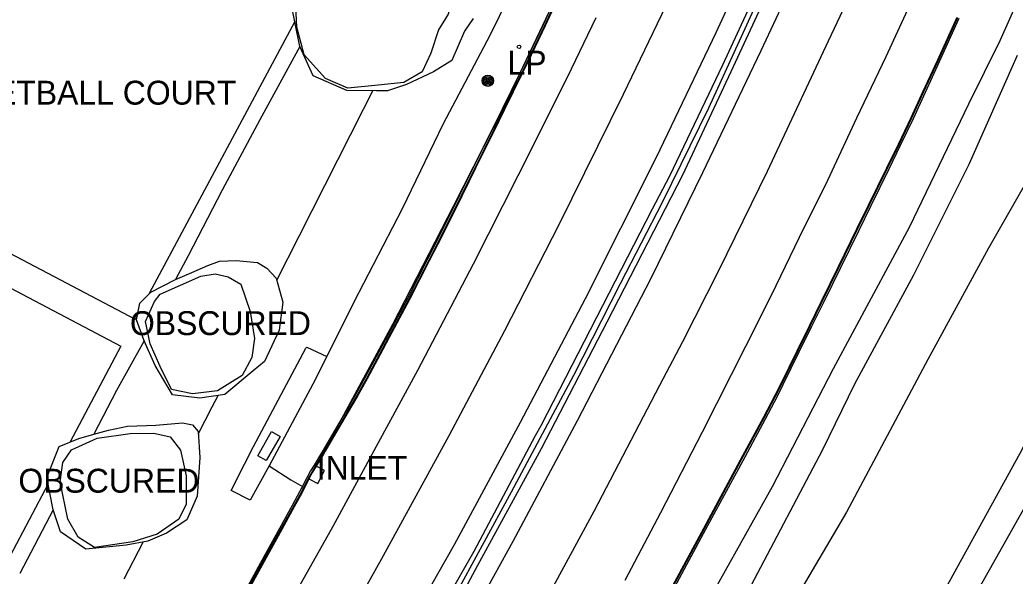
# Model space of a CAD drawing. Extents: x 368532 to 392481, y 10654822 to 10676899.
# Drawn here: x 389505.6 to 389714, y 10656333.7 to 10656450.2 of the extents above; entities that cross this region are included whole.
import ezdxf

# ---------------------------------------------------------------- set-up
doc = ezdxf.new("R2010")
doc.units = 0
for name, color, linetype in [('p_drainage conc drain', 7, 'Continuous'), ('p_drainage inlet', 7, 'Continuous'), ('p_dtm obscured area', 7, 'Continuous'), ('p_dtm slab', 7, 'Continuous'), ('p_railroad rr control', 7, 'Continuous'), ('p_road - paved curb', 7, 'Continuous'), ('p_road bridge end', 7, 'Continuous'), ('p_road conc barrier', 7, 'Continuous'), ('p_road dirt road', 7, 'Continuous'), ('p_road guard rails', 7, 'Continuous'), ('p_road paint stripe', 7, 'Continuous'), ('p_structure fence', 7, 'Continuous'), ('p_structure general', 7, 'Continuous'), ('p_structure unidentified', 7, 'Continuous'), ('p_utility general pole', 7, 'Continuous'), ('p_veg woods', 7, 'Continuous')]:
    doc.layers.add(name, color=color, linetype=linetype)

msp = doc.modelspace()

# ---------------------------------------------------------------- linework, layer by layer
at = {"layer": 'p_drainage conc drain'}
for p, q in [((389554.46, 10656360.86), (389565.41, 10656381.42)), ((389565.41, 10656381.42), (389565.65, 10656381.64)), ((389565.65, 10656381.64), (389569.82, 10656379.67)), ((389552.57, 10656357.19), (389554.46, 10656360.86)), ((389549.8, 10656351.68), (389552.57, 10656357.19)), ((389557.79, 10656356.8), (389553.79, 10656349.66)), ((389553.79, 10656349.66), (389549.8, 10656351.68))]:
    msp.add_line(p, q, dxfattribs=at)
at = {"layer": 'p_drainage inlet'}
for p, q in [((389555.39, 10656358.9), (389558.27, 10656363.98)), ((389558.27, 10656363.98), (389560.04, 10656362.98)), ((389560.04, 10656362.98), (389557.16, 10656357.9)), ((389557.16, 10656357.9), (389555.39, 10656358.9)), ((389569.34, 10656355.82), (389567.59, 10656356.73)), ((389567.95, 10656353.15), (389569.34, 10656355.82)), ((389566.09, 10656354.1), (389567.95, 10656353.15))]:
    msp.add_line(p, q, dxfattribs=at)
at = {"layer": 'p_dtm obscured area'}
for points in [[(389600.49, 10656450.47), (389598.69, 10656447.78), (389596.03, 10656441.63), (389592.19, 10656439.31), (389586.51, 10656436.62), (389582.54, 10656435.32), (389580.26, 10656435.3), (389574.03, 10656435.39), (389566.99, 10656438.46), (389564.19, 10656444.6), (389562.21, 10656454.19)], [(389755.68, 10656419.74), (389747.73, 10656409.21), (389733.66, 10656382.68), (389717.53, 10656350.98), (389699.55, 10656319), (389683.06, 10656292.17), (389669.67, 10656272.22), (389653.76, 10656247.4), (389638.13, 10656225.2), (389620.38, 10656201.31), (389604.19, 10656178.84), (389588.01, 10656157.83), (389573.1, 10656138.31), (389548.79, 10656107.35), (389527.19, 10656080.64), (389509.88, 10656058.48), (389491.74, 10656035.66), (389466.23, 10656005.16), (389446.22, 10655982.33), (389415.95, 10655949), (389398.39, 10655929.9)]]:
    msp.add_lwpolyline(points, dxfattribs=at)
for points in [[(389547.35, 10656399.65), (389550.86, 10656399.76), (389555.3, 10656399.35), (389557.28, 10656398.21), (389559.22, 10656396.1), (389559.94, 10656393.59), (389560.66, 10656391.08), (389559.86, 10656385.18), (389556.76, 10656378.63), (389554.39, 10656376.72), (389548.5, 10656371.73), (389543.26, 10656370.99), (389537.51, 10656371.7), (389533.88, 10656377.81), (389531.61, 10656383), (389529.99, 10656387.39), (389530.68, 10656390.85), (389532.98, 10656393.2), (389538.13, 10656395.8), (389541.54, 10656397.28), (389544.94, 10656398.77)], [(389528.12, 10656365.14), (389534.06, 10656365.35), (389539.65, 10656365.85), (389541.68, 10656365.39), (389542.9, 10656363.98), (389543.27, 10656358.57), (389542.72, 10656350.44), (389540.52, 10656345.49), (389536.28, 10656342.74), (389532.33, 10656341.02), (389527.82, 10656340.2), (389519.41, 10656339.35), (389514.06, 10656342.99), (389512.55, 10656347.62), (389511.18, 10656354.37), (389513.79, 10656360.88), (389517.92, 10656362.56), (389521.04, 10656363.45), (389524.13, 10656364.25)]]:
    msp.add_lwpolyline(points, close=True, dxfattribs=at)
at = {"layer": 'p_dtm slab'}
for p, q in [((389564.19, 10656444.6), (389555.83, 10656429.26)), ((389555.83, 10656429.26), (389547.92, 10656414.49)), ((389547.92, 10656414.49), (389540.78, 10656400.78)), ((389540.78, 10656400.78), (389538.13, 10656395.8)), ((389531.61, 10656383), (389525.79, 10656372.57)), ((389525.79, 10656372.57), (389521.04, 10656363.45)), ((389512.55, 10656347.62), (389505.57, 10656334.29))]:
    msp.add_line(p, q, dxfattribs=at)
at = {"layer": 'p_railroad rr control'}
msp.add_lwpolyline([(389747.5, 10656423.92), (389738.49, 10656405.46), (389725.98, 10656380.73), (389714.93, 10656359.4), (389699.36, 10656331.17), (389682.65, 10656302.87), (389667.08, 10656278.05), (389650.03, 10656251.96), (389633.92, 10656228.64), (389617.32, 10656205.32), (389598.88, 10656180.47), (389580.67, 10656156.21), (389550.32, 10656117.44), (389520.79, 10656080.08), (389488.18, 10656040.71), (389455.01, 10656001.37), (389416.68, 10655957.44), (389397.66, 10655936.32)], dxfattribs=at)
at = {"layer": 'p_road - paved curb'}
for p, q in [((389654.96, 10656440.43), (389669.63, 10656471.96)), ((389666.71, 10656471.2), (389652.7, 10656440.67)), ((389617.75, 10656454.89), (389615.14, 10656449.09)), ((389618.07, 10656454.75), (389615.45, 10656448.94)), ((389618.21, 10656454.69), (389615.59, 10656448.88)), ((389697.68, 10656441.68), (389701.8, 10656450.7)), ((389697.82, 10656441.62), (389701.94, 10656450.64)), ((389615.14, 10656449.09), (389611.5, 10656441.56)), ((389615.45, 10656448.94), (389611.82, 10656441.41)), ((389615.59, 10656448.88), (389611.95, 10656441.34)), ((389698.13, 10656441.47), (389702.25, 10656450.49)), ((389611.5, 10656441.56), (389610.31, 10656439.13)), ((389611.82, 10656441.41), (389610.63, 10656438.98)), ((389611.95, 10656441.34), (389610.76, 10656438.91)), ((389652.7, 10656440.67), (389641.6, 10656417.45)), ((389644.39, 10656417.72), (389654.96, 10656440.43)), ((389694.72, 10656435.23), (389697.68, 10656441.68)), ((389694.86, 10656435.17), (389697.82, 10656441.62)), ((389695.17, 10656435.02), (389698.13, 10656441.47)), ((389610.31, 10656439.13), (389606.53, 10656431.49)), ((389610.63, 10656438.98), (389606.85, 10656431.34)), ((389610.76, 10656438.91), (389606.98, 10656431.27)), ((389692.2, 10656429.7), (389694.72, 10656435.23)), ((389692.34, 10656429.64), (389694.86, 10656435.17)), ((389692.65, 10656429.49), (389695.17, 10656435.02)), ((389606.53, 10656431.49), (389604.26, 10656426.88)), ((389606.85, 10656431.34), (389604.58, 10656426.73)), ((389606.98, 10656431.27), (389604.71, 10656426.66)), ((389689.54, 10656424.14), (389692.2, 10656429.7)), ((389689.67, 10656424.07), (389692.34, 10656429.64)), ((389689.99, 10656423.92), (389692.65, 10656429.49)), ((389604.26, 10656426.88), (389602.01, 10656422.32)), ((389604.58, 10656426.73), (389602.33, 10656422.17)), ((389604.71, 10656426.66), (389602.46, 10656422.1)), ((389687.12, 10656419.21), (389689.54, 10656424.14)), ((389687.25, 10656419.14), (389689.67, 10656424.07)), ((389687.57, 10656418.99), (389689.99, 10656423.92)), ((389602.01, 10656422.32), (389597.64, 10656413.48)), ((389602.33, 10656422.17), (389597.96, 10656413.33)), ((389602.46, 10656422.1), (389598.09, 10656413.26)), ((389628.57, 10656386.93), (389644.39, 10656417.72)), ((389641.6, 10656417.45), (389637.99, 10656410.56)), ((389683.28, 10656411.4), (389687.12, 10656419.21)), ((389683.41, 10656411.33), (389687.25, 10656419.14)), ((389683.73, 10656411.18), (389687.57, 10656418.99)), ((389597.64, 10656413.48), (389593.52, 10656405.17)), ((389597.96, 10656413.33), (389593.84, 10656405.02)), ((389598.09, 10656413.26), (389593.97, 10656404.95)), ((389680.83, 10656406.39), (389683.28, 10656411.4)), ((389680.96, 10656406.32), (389683.41, 10656411.33)), ((389681.28, 10656406.17), (389683.73, 10656411.18)), ((389637.99, 10656410.56), (389628.92, 10656392.89)), ((389593.52, 10656405.17), (389590.85, 10656399.96)), ((389593.84, 10656405.02), (389591.17, 10656399.8)), ((389593.97, 10656404.95), (389591.3, 10656399.73)), ((389676.99, 10656398.55), (389680.83, 10656406.39)), ((389677.12, 10656398.48), (389680.96, 10656406.32)), ((389677.44, 10656398.33), (389681.28, 10656406.17)), ((389590.85, 10656399.96), (389586.71, 10656391.85)), ((389591.17, 10656399.8), (389587.02, 10656391.69)), ((389591.3, 10656399.73), (389587.15, 10656391.62)), ((389673.42, 10656391.29), (389676.99, 10656398.55)), ((389673.55, 10656391.22), (389677.12, 10656398.48)), ((389673.87, 10656391.07), (389677.44, 10656398.33)), ((389628.92, 10656392.89), (389614.67, 10656365.21)), ((389586.71, 10656391.85), (389582.46, 10656383.91)), ((389587.02, 10656391.69), (389582.77, 10656383.74)), ((389587.15, 10656391.62), (389582.9, 10656383.67)), ((389670.88, 10656386.13), (389673.42, 10656391.29)), ((389671.01, 10656386.06), (389673.55, 10656391.22)), ((389671.33, 10656385.91), (389673.87, 10656391.07)), ((389614.79, 10656360.44), (389628.57, 10656386.93)), ((389668.32, 10656380.92), (389670.88, 10656386.13)), ((389668.45, 10656380.85), (389671.01, 10656386.06)), ((389668.77, 10656380.7), (389671.33, 10656385.91)), ((389582.46, 10656383.91), (389581.13, 10656381.43)), ((389582.77, 10656383.74), (389581.44, 10656381.26)), ((389582.9, 10656383.67), (389581.57, 10656381.19)), ((389581.13, 10656381.43), (389577.83, 10656375.24)), ((389581.44, 10656381.26), (389578.14, 10656375.07)), ((389581.57, 10656381.19), (389578.27, 10656375)), ((389664.96, 10656374.08), (389668.32, 10656380.92)), ((389665.09, 10656374.01), (389668.45, 10656380.85)), ((389665.41, 10656373.86), (389668.77, 10656380.7)), ((389577.83, 10656375.24), (389575.92, 10656371.81)), ((389578.14, 10656375.07), (389576.22, 10656371.63)), ((389578.27, 10656375), (389576.35, 10656371.56)), ((389663.74, 10656371.62), (389664.96, 10656374.08)), ((389663.87, 10656371.55), (389665.09, 10656374.01)), ((389664.19, 10656371.39), (389665.41, 10656373.86)), ((389575.92, 10656371.81), (389574.6, 10656369.54)), ((389576.22, 10656371.63), (389574.9, 10656369.37)), ((389576.35, 10656371.56), (389575.03, 10656369.29)), ((389661.25, 10656366.91), (389663.74, 10656371.62)), ((389661.38, 10656366.84), (389663.87, 10656371.55)), ((389574.6, 10656369.54), (389571.81, 10656364.79)), ((389574.9, 10656369.37), (389572.11, 10656364.62)), ((389661.69, 10656366.67), (389664.19, 10656371.39)), ((389575.03, 10656369.29), (389572.24, 10656364.54)), ((389614.67, 10656365.21), (389613.45, 10656363.1)), ((389656.96, 10656358.97), (389661.25, 10656366.91)), ((389657.09, 10656358.9), (389661.38, 10656366.84)), ((389657.4, 10656358.73), (389661.69, 10656366.67)), ((389571.81, 10656364.79), (389569.04, 10656360.13)), ((389572.11, 10656364.62), (389569.34, 10656359.95)), ((389572.24, 10656364.54), (389569.47, 10656359.88)), ((389613.45, 10656363.1), (389600.61, 10656338.89)), ((389568.71, 10656359.54), (389567.16, 10656356.98)), ((389568.98, 10656359.31), (389567.46, 10656356.81)), ((389569.11, 10656359.23), (389567.59, 10656356.73)), ((389569.04, 10656360.13), (389568.71, 10656359.54)), ((389569.34, 10656359.95), (389568.98, 10656359.31)), ((389569.47, 10656359.88), (389569.11, 10656359.23)), ((389601.46, 10656336), (389614.79, 10656360.44)), ((389648.79, 10656343.8), (389656.96, 10656358.97)), ((389567.16, 10656356.98), (389566.44, 10656355.74)), ((389648.92, 10656343.73), (389657.09, 10656358.9)), ((389649.23, 10656343.56), (389657.4, 10656358.73)), ((389566.44, 10656355.74), (389565.65, 10656354.33)), ((389566.74, 10656355.56), (389565.96, 10656354.17)), ((389566.87, 10656355.49), (389566.09, 10656354.1)), ((389567.46, 10656356.81), (389566.74, 10656355.56)), ((389567.59, 10656356.73), (389566.87, 10656355.49)), ((389565.96, 10656354.17), (389564.46, 10656351.2)), ((389566.09, 10656354.1), (389564.59, 10656351.12)), ((389564.91, 10656352.85), (389564.72, 10656352.48)), ((389565.65, 10656354.33), (389564.91, 10656352.85)), ((389564.15, 10656351.36), (389562.57, 10656348.5)), ((389564.46, 10656351.19), (389562.88, 10656348.33)), ((389564.59, 10656351.12), (389563.01, 10656348.26)), ((389564.53, 10656352.11), (389564.15, 10656351.36)), ((389564.15, 10656351.36), (389564.16, 10656351.37)), ((389564.46, 10656351.2), (389564.46, 10656351.19)), ((389564.72, 10656352.48), (389564.53, 10656352.11)), ((389562.57, 10656348.5), (389559.95, 10656343.73)), ((389562.88, 10656348.33), (389560.26, 10656343.56)), ((389563.01, 10656348.26), (389560.39, 10656343.49)), ((389559.95, 10656343.73), (389555.91, 10656336.39)), ((389560.26, 10656343.56), (389556.22, 10656336.22)), ((389560.39, 10656343.49), (389556.35, 10656336.15)), ((389642.3, 10656331.75), (389648.79, 10656343.8)), ((389642.43, 10656331.68), (389648.92, 10656343.73)), ((389642.74, 10656331.51), (389649.23, 10656343.56)), ((389600.61, 10656338.89), (389586.55, 10656314.19)), ((389555.91, 10656336.39), (389552.78, 10656330.71)), ((389556.22, 10656336.22), (389553.09, 10656330.54)), ((389556.35, 10656336.15), (389553.22, 10656330.47)), ((389587.15, 10656309.71), (389601.46, 10656336))]:
    msp.add_line(p, q, dxfattribs=at)
at = {"layer": 'p_road bridge end'}
for p, q in [((389614.53, 10656468.32), (389603.96, 10656446.86)), ((389717.91, 10656461.85), (389710.73, 10656445.78)), ((389603.96, 10656446.86), (389594.21, 10656428.39)), ((389710.73, 10656445.78), (389704.2, 10656432.52)), ((389704.2, 10656432.52), (389691.75, 10656406.68)), ((389594.21, 10656428.39), (389585.62, 10656410.58)), ((389585.62, 10656410.58), (389575.5, 10656391.06)), ((389691.75, 10656406.68), (389675.85, 10656377.12)), ((389575.5, 10656391.06), (389569.82, 10656379.67)), ((389569.82, 10656379.67), (389566.93, 10656373.88)), ((389675.85, 10656377.12), (389663.08, 10656352.41)), ((389566.93, 10656373.88), (389557.79, 10656356.8)), ((389557.79, 10656356.8), (389562.29, 10656353.91)), ((389562.29, 10656353.91), (389564.72, 10656352.48)), ((389663.08, 10656352.41), (389646.5, 10656322.89))]:
    msp.add_line(p, q, dxfattribs=at)
at = {"layer": 'p_road conc barrier'}
for p, q in [((389667.94, 10656471.31), (389649.75, 10656431.69)), ((389649.75, 10656431.69), (389640.07, 10656411.91)), ((389640.07, 10656411.91), (389631.29, 10656394.88)), ((389631.29, 10656394.88), (389621.5, 10656375.69)), ((389621.5, 10656375.69), (389608.45, 10656351.33)), ((389608.45, 10656351.33), (389592.44, 10656321.99))]:
    msp.add_line(p, q, dxfattribs=at)
at = {"layer": 'p_road dirt road'}
for p, q in [((389714.37, 10656442.71), (389704.27, 10656419.9)), ((389720.84, 10656424.27), (389708.35, 10656402.38)), ((389704.27, 10656419.9), (389692.67, 10656396.73)), ((389708.35, 10656402.38), (389695.66, 10656379.06)), ((389692.67, 10656396.73), (389680.35, 10656373.92)), ((389695.66, 10656379.06), (389678.62, 10656347.14)), ((389680.35, 10656373.92), (389673.6, 10656360.18)), ((389673.6, 10656360.18), (389658.6, 10656331.68)), ((389678.62, 10656347.14), (389660.33, 10656316.08))]:
    msp.add_line(p, q, dxfattribs=at)
at = {"layer": 'p_road guard rails'}
for p, q in [((389620.68, 10656460.99), (389606.79, 10656431.71)), ((389606.79, 10656431.71), (389596.32, 10656411.07)), ((389596.32, 10656411.07), (389583.59, 10656386.37)), ((389583.59, 10656386.37), (389570.02, 10656361.38)), ((389570.02, 10656361.38), (389562.25, 10656347.22)), ((389562.25, 10656347.22), (389552.73, 10656330.35))]:
    msp.add_line(p, q, dxfattribs=at)
at = {"layer": 'p_road paint stripe'}
for p, q in [((389662.14, 10656471.01), (389651.26, 10656447.44)), ((389672.2, 10656468.28), (389660.69, 10656443.71)), ((389642.62, 10656456.91), (389631.91, 10656434.54)), ((389679.32, 10656455.27), (389674.8, 10656445.71)), ((389693.26, 10656456.26), (389686.86, 10656442.44)), ((389626.15, 10656450.57), (389620.13, 10656438.1)), ((389651.26, 10656447.44), (389638.83, 10656421.35)), ((389674.8, 10656445.71), (389662.04, 10656418.42)), ((389660.69, 10656443.71), (389648.52, 10656418.11)), ((389686.86, 10656442.44), (389680.77, 10656429.57)), ((389620.13, 10656438.1), (389609.85, 10656417.5)), ((389631.91, 10656434.54), (389618.45, 10656407.24)), ((389680.77, 10656429.57), (389674.64, 10656416.53)), ((389638.83, 10656421.35), (389623.94, 10656391.75)), ((389609.85, 10656417.5), (389600.47, 10656399.04)), ((389648.52, 10656418.11), (389637.65, 10656396.03)), ((389662.04, 10656418.42), (389651.9, 10656397.77)), ((389674.64, 10656416.53), (389668.74, 10656404.59)), ((389618.45, 10656407.24), (389607.07, 10656385.04)), ((389668.74, 10656404.59), (389662.85, 10656392.44)), ((389600.47, 10656399.04), (389588.81, 10656376.8)), ((389651.9, 10656397.77), (389644.33, 10656382.79)), ((389637.65, 10656396.03), (389622.23, 10656366.21)), ((389662.85, 10656392.44), (389657.52, 10656381.76)), ((389623.94, 10656391.75), (389610.32, 10656365.91)), ((389607.07, 10656385.04), (389595.37, 10656363.09)), ((389644.33, 10656382.79), (389639.47, 10656373.6)), ((389657.52, 10656381.76), (389648.41, 10656363.86)), ((389588.81, 10656376.8), (389580.57, 10656361.66)), ((389639.47, 10656373.6), (389625.76, 10656347.28)), ((389610.32, 10656365.91), (389596.5, 10656340.27)), ((389622.23, 10656366.21), (389608.8, 10656340.96)), ((389595.37, 10656363.09), (389581.19, 10656337.2)), ((389648.41, 10656363.86), (389639.68, 10656347.01)), ((389580.57, 10656361.66), (389571.08, 10656344.13)), ((389625.76, 10656347.28), (389614.71, 10656326.95)), ((389639.68, 10656347.01), (389632.21, 10656332.81)), ((389571.08, 10656344.13), (389560.44, 10656325.19)), ((389596.5, 10656340.27), (389581.37, 10656313.65)), ((389608.8, 10656340.96), (389594.07, 10656314.44)), ((389581.19, 10656337.2), (389569.04, 10656315.6))]:
    msp.add_line(p, q, dxfattribs=at)
at = {"layer": 'p_structure fence'}
for p, q in [((389577.54, 10656431.5), (389579.44, 10656435.31)), ((389564.05, 10656404.86), (389577.54, 10656431.5)), ((389559.35, 10656395.65), (389564.05, 10656404.86)), ((389545.86, 10656369.16), (389547.06, 10656371.52)), ((389542.93, 10656363.45), (389545.86, 10656369.16)), ((389527.44, 10656333.19), (389531.36, 10656340.84))]:
    msp.add_line(p, q, dxfattribs=at)
at = {"layer": 'p_structure unidentified'}
for p, q in [((389563.11, 10656449.81), (389532.67, 10656392.89)), ((389529.76, 10656387.46), (389472.23, 10656417.7)), ((389468.89, 10656412.3), (389526.69, 10656381.83)), ((389530.15, 10656388.17), (389529.76, 10656387.46)), ((389526.69, 10656381.83), (389516.11, 10656361.82)), ((389511.46, 10656353.02), (389490.47, 10656313.34))]:
    msp.add_line(p, q, dxfattribs=at)
msp.add_circle((389610.08, 10656444.51), 0.375, dxfattribs=at)
at = {"layer": 'p_utility general pole'}
for radius in [1.19, 0.901, 0.608, 0.337, 0.12]:
    msp.add_circle((389603.55, 10656437.42), radius, dxfattribs=at)
at = {"layer": 'p_veg woods'}
for points in [[(389574.8, 10656470.28), (389580.96, 10656471.13), (389583.41, 10656470.14), (389586.14, 10656468.02), (389587.59, 10656466.38), (389590.85, 10656463.6), (389593.6, 10656461.73), (389596.19, 10656455.08), (389595.23, 10656451.34), (389593.25, 10656448.06), (389591.62, 10656443.17), (389589.81, 10656439.31), (389585.96, 10656437.03), (389580.59, 10656436.5), (389574.21, 10656435.85), (389569.58, 10656437.92), (389565.07, 10656442.86), (389563.53, 10656448.65), (389563.26, 10656454.49), (389562.93, 10656458.74), (389563.55, 10656461.98), (389565.11, 10656463.78), (389570.11, 10656468.17)], [(389546.47, 10656396.97), (389549.2, 10656396.35), (389551.82, 10656394.83), (389553.81, 10656389.11), (389554.73, 10656383.5), (389554.17, 10656379.49), (389552.14, 10656375.71), (389546.93, 10656372.51), (389541.71, 10656371.9), (389537.31, 10656372.82), (389534.93, 10656377.61), (389532.84, 10656382.38), (389531.87, 10656387.02), (389533.73, 10656391.18), (389534.92, 10656392.76), (389543.45, 10656396.52)], [(389528.66, 10656363.61), (389533.61, 10656363.62), (389537.05, 10656362.88), (389539.19, 10656360.07), (389540.39, 10656354.7), (389540.37, 10656348.82), (389538.86, 10656345.62), (389534.3, 10656342.5), (389529.23, 10656340.92), (389521.19, 10656339.74), (389517.75, 10656341.86), (389515.62, 10656345.63), (389514.03, 10656353.48), (389514.54, 10656357.48), (389516.38, 10656360.18), (389521.78, 10656362.63)]]:
    msp.add_lwpolyline(points, close=True, dxfattribs=at)

# ---------------------------------------------------------------- texts
at = {"layer": 'p_drainage inlet'}
msp.add_text(' INLET', height=5, dxfattribs=at).set_placement((389565.88, 10656353.9))
at = {"layer": 'p_dtm obscured area'}
for p in [(389526.76, 10656384.18), (389503.4, 10656351.2)]:
    msp.add_text(' OBSCURED', height=5, dxfattribs=at).set_placement(p)
at = {"layer": 'p_structure general'}
msp.add_text('BASKETBALL COURT', height=5, dxfattribs=at).set_placement((389482.52, 10656432.42))
at = {"layer": 'p_utility general pole'}
msp.add_text('LP', height=5, dxfattribs=at).set_placement((389607.67, 10656438.71))

doc.saveas('drawing.dxf')
